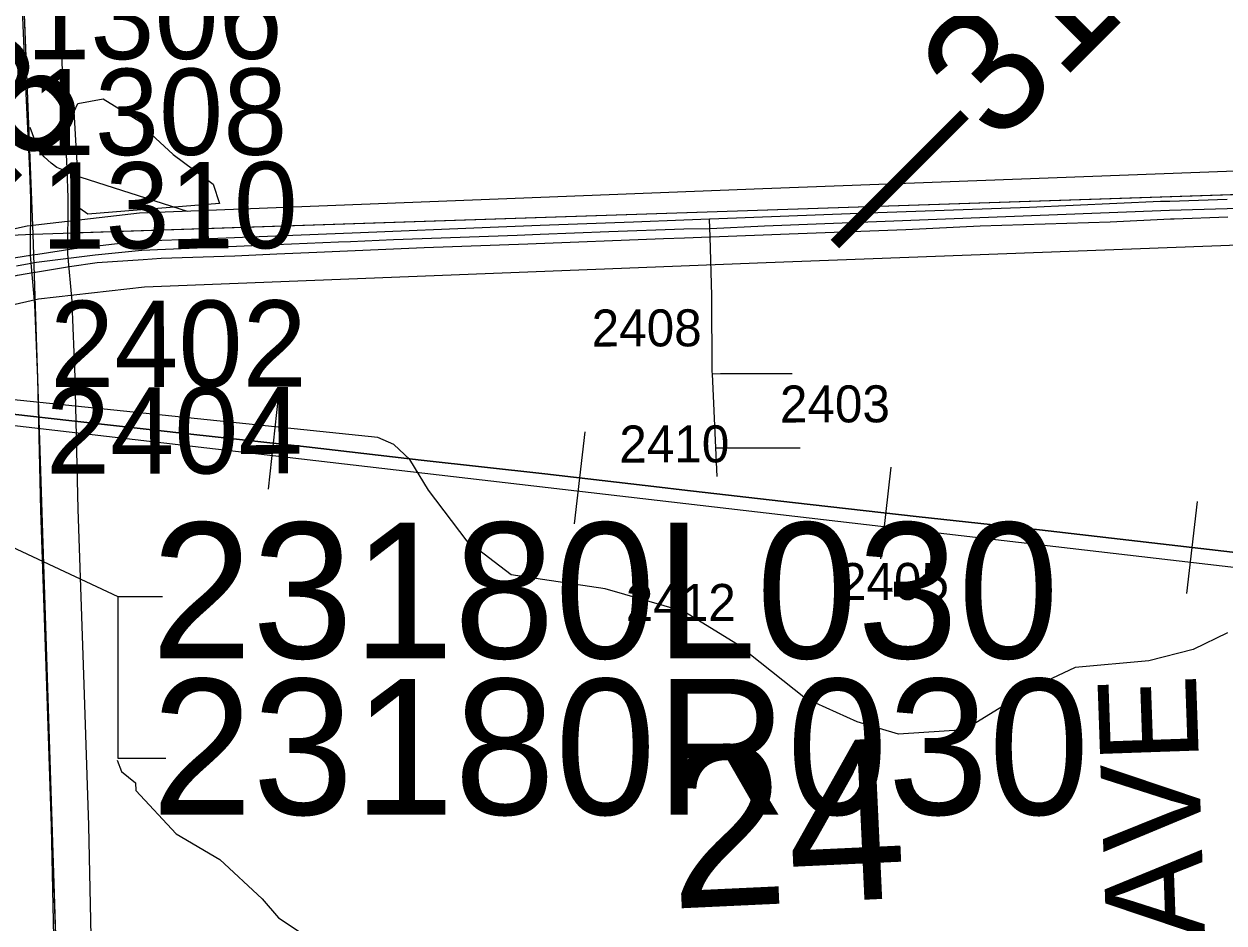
# Model space of a CAD drawing. Extents: x 128.7 to 185.5, y -21.4 to 12.6.
# Drawn here: x 157.274 to 158.247, y -10.479 to -9.75 of the extents above; entities that cross this region are included whole.
import ezdxf

# ---------------------------------------------------------------- set-up
doc = ezdxf.new("R2010")
doc.units = 0
for name, color, linetype in [('tdCoDivCarto', 7, 'Continuous'), ('tdCoHydroRiver', 7, 'Continuous'), ('tdCoPriCL', 7, 'Continuous'), ('tdCoPriDiv', 7, 'Continuous'), ('tdCoPrimary', 7, 'Continuous'), ('tdCoPriRamp', 7, 'Continuous'), ('tdCoRRCL', 7, 'Continuous'), ('tdCoSecRdNmbr', 7, 'Continuous'), ('tdCoSecRdTxt', 7, 'Continuous'), ('tdCoSecRteBand', 7, 'Continuous'), ('tdCoSecRteCL', 7, 'Continuous'), ('tdCoSectLine', 7, 'Continuous'), ('tdCoSectLinePart', 7, 'Continuous'), ('tdCoSectNmbr', 7, 'Continuous'), ('tdCoStrucPriMaintName', 7, 'Continuous'), ('tdCoSurfAsphalt', 7, 'Continuous'), ('tdCoSurfAsphaltUnbanded', 7, 'Continuous'), ('tdCoSurfGravel', 7, 'Continuous'), ('tdCoSurfGravelUnbanded', 7, 'Continuous'), ('tdCoTwpBndryShd', 7, 'Continuous'), ('tdStHwyPriRefPost1', 7, 'Continuous')]:
    doc.layers.add(name, color=color, linetype=linetype)

msp = doc.modelspace()

# ---------------------------------------------------------------- linework, layer by layer
at = {"layer": 'tdCoDivCarto'}
for p, q in [((158.08933, -9.89857), (157.95098, -9.9035)), ((158.19561, -9.89388), (158.08933, -9.89857)), ((158.20308, -9.89365), (158.19561, -9.89388)), ((158.24975, -9.89215), (158.20308, -9.89365)), ((158.24975, -9.89215), (158.20308, -9.89365)), ((157.80907, -9.90886), (157.768, -9.91041)), ((157.82981, -9.90807), (157.80907, -9.90886)), ((157.83038, -9.90805), (157.82981, -9.90807)), ((157.95098, -9.9035), (157.83038, -9.90805)), ((158.15484, -9.91016), (158.20363, -9.90784)), ((158.20363, -9.90784), (158.20663, -9.90769)), ((158.20663, -9.90769), (158.2502, -9.90616)), ((157.54655, -9.91928), (157.47809, -9.9219)), ((157.65185, -9.91485), (157.54655, -9.91928)), ((157.69237, -9.9133), (157.65185, -9.91485)), ((157.768, -9.91041), (157.69237, -9.9133)), ((157.89442, -9.92002), (157.98912, -9.91633)), ((157.98912, -9.91633), (158.04929, -9.91361)), ((158.04929, -9.91361), (158.15484, -9.91016)), ((157.36825, -9.92594), (157.31424, -9.93211)), ((157.3695, -9.9259), (157.36825, -9.92594)), ((157.41732, -9.92422), (157.3695, -9.9259)), ((157.47809, -9.9219), (157.41732, -9.92422)), ((157.59825, -9.93112), (157.68234, -9.92816)), ((157.68234, -9.92816), (157.79233, -9.92372)), ((157.79233, -9.92372), (157.80958, -9.9231)), ((157.80958, -9.9231), (157.83021, -9.92235)), ((157.83021, -9.92235), (157.83089, -9.92233)), ((157.83089, -9.92233), (157.89442, -9.92002)), ((157.2789, -9.93759), (157.26023, -9.94049)), ((157.2803, -9.93738), (157.2789, -9.93759)), ((157.2848, -9.93668), (157.2803, -9.93738)), ((157.31424, -9.93211), (157.2848, -9.93668)), ((157.38494, -9.93975), (157.44461, -9.93778)), ((157.44461, -9.93778), (157.47867, -9.93627)), ((157.47867, -9.93627), (157.5112, -9.93482)), ((157.5112, -9.93482), (157.59825, -9.93112)), ((157.28307, -9.95106), (157.31046, -9.94641)), ((157.31046, -9.94641), (157.33315, -9.94321)), ((157.33315, -9.94321), (157.37024, -9.94073)), ((157.37024, -9.94073), (157.38494, -9.93975)), ((157.26829, -9.95356), (157.28253, -9.95115)), ((157.28253, -9.95115), (157.28307, -9.95106))]:
    msp.add_line(p, q, dxfattribs=at)
for points in [[(158.20308, -9.89365), (158.19561, -9.89388), (158.08933, -9.89857), (157.95098, -9.9035), (157.83038, -9.90805)], [(158.20308, -9.89365), (158.19561, -9.89388), (158.08933, -9.89857), (157.95098, -9.9035), (157.83038, -9.90805)], [(158.20308, -9.89365), (158.19561, -9.89388), (158.08933, -9.89857), (157.95098, -9.9035), (157.83038, -9.90805)], [(158.24975, -9.89215), (158.20308, -9.89365)], [(158.24975, -9.89215), (158.20308, -9.89365)], [(157.80907, -9.90886), (157.768, -9.91041), (157.69237, -9.9133)], [(157.80907, -9.90886), (157.768, -9.91041), (157.69237, -9.9133)], [(157.80907, -9.90886), (157.768, -9.91041), (157.69237, -9.9133)], [(157.83038, -9.90805), (157.82981, -9.90807), (157.80907, -9.90886)], [(157.83038, -9.90805), (157.82981, -9.90807), (157.80907, -9.90886)], [(157.83038, -9.90805), (157.82981, -9.90807), (157.80907, -9.90886)], [(157.83089, -9.92233), (157.89442, -9.92002), (157.98912, -9.91633), (158.04929, -9.91361), (158.15484, -9.91016), (158.20363, -9.90784)], [(157.83089, -9.92233), (157.89442, -9.92002), (157.98912, -9.91633), (158.04929, -9.91361), (158.15484, -9.91016), (158.20363, -9.90784)], [(157.83089, -9.92233), (157.89442, -9.92002), (157.98912, -9.91633), (158.04929, -9.91361), (158.15484, -9.91016), (158.20363, -9.90784)], [(158.20363, -9.90784), (158.20663, -9.90769), (158.2502, -9.90616)], [(158.20363, -9.90784), (158.20663, -9.90769), (158.2502, -9.90616)], [(158.20363, -9.90784), (158.20663, -9.90769), (158.2502, -9.90616)], [(157.69237, -9.9133), (157.65185, -9.91485), (157.54655, -9.91928), (157.47809, -9.9219)], [(157.69237, -9.9133), (157.65185, -9.91485), (157.54655, -9.91928), (157.47809, -9.9219)], [(157.69237, -9.9133), (157.65185, -9.91485), (157.54655, -9.91928), (157.47809, -9.9219)], [(157.3695, -9.9259), (157.36825, -9.92594), (157.31424, -9.93211), (157.2848, -9.93668), (157.2803, -9.93738)], [(157.3695, -9.9259), (157.36825, -9.92594), (157.31424, -9.93211), (157.2848, -9.93668), (157.2803, -9.93738)], [(157.3695, -9.9259), (157.36825, -9.92594), (157.31424, -9.93211), (157.2848, -9.93668), (157.2803, -9.93738)], [(157.47809, -9.9219), (157.41732, -9.92422), (157.3695, -9.9259)], [(157.47809, -9.9219), (157.41732, -9.92422), (157.3695, -9.9259)], [(157.47809, -9.9219), (157.41732, -9.92422), (157.3695, -9.9259)], [(157.47867, -9.93627), (157.5112, -9.93482), (157.59825, -9.93112), (157.68234, -9.92816), (157.79233, -9.92372), (157.80958, -9.9231)], [(157.47867, -9.93627), (157.5112, -9.93482), (157.59825, -9.93112), (157.68234, -9.92816), (157.79233, -9.92372), (157.80958, -9.9231)], [(157.47867, -9.93627), (157.5112, -9.93482), (157.59825, -9.93112), (157.68234, -9.92816), (157.79233, -9.92372), (157.80958, -9.9231)], [(157.80958, -9.9231), (157.83021, -9.92235), (157.83089, -9.92233)], [(157.80958, -9.9231), (157.83021, -9.92235), (157.83089, -9.92233)], [(157.80958, -9.9231), (157.83021, -9.92235), (157.83089, -9.92233)], [(157.2803, -9.93738), (157.2789, -9.93759), (157.26023, -9.94049), (157.2262, -9.94888), (157.22221, -9.95003)], [(157.2803, -9.93738), (157.2789, -9.93759), (157.26023, -9.94049), (157.2262, -9.94888), (157.22221, -9.95003)], [(157.2803, -9.93738), (157.2789, -9.93759), (157.26023, -9.94049), (157.2262, -9.94888), (157.22221, -9.95003)], [(157.37024, -9.94073), (157.38494, -9.93975), (157.44461, -9.93778), (157.47867, -9.93627)], [(157.37024, -9.94073), (157.38494, -9.93975), (157.44461, -9.93778), (157.47867, -9.93627)], [(157.37024, -9.94073), (157.38494, -9.93975), (157.44461, -9.93778), (157.47867, -9.93627)], [(157.28253, -9.95115), (157.28307, -9.95106), (157.31046, -9.94641), (157.33315, -9.94321), (157.37024, -9.94073)], [(157.28253, -9.95115), (157.28307, -9.95106), (157.31046, -9.94641), (157.33315, -9.94321), (157.37024, -9.94073)], [(157.28253, -9.95115), (157.28307, -9.95106), (157.31046, -9.94641), (157.33315, -9.94321), (157.37024, -9.94073)], [(157.22644, -9.96448), (157.23081, -9.96318), (157.26829, -9.95356), (157.28253, -9.95115)], [(157.22644, -9.96448), (157.23081, -9.96318), (157.26829, -9.95356), (157.28253, -9.95115)], [(157.22644, -9.96448), (157.23081, -9.96318), (157.26829, -9.95356), (157.28253, -9.95115)]]:
    msp.add_lwpolyline(points, dxfattribs=at)
at = {"layer": 'tdCoHydroRiver'}
for points in [[(157.32536, -9.90393), (157.31889, -9.89943), (157.31449, -9.82066), (157.31742, -9.81424), (157.3378, -9.81036), (157.37169, -9.83124), (157.37344, -9.83591), (157.39467, -9.85567), (157.4271, -9.87977), (157.43239, -9.89536), (157.32536, -9.90393)], [(158.24996, -10.2435), (158.22204, -10.25712), (158.18606, -10.26631), (158.12627, -10.2716), (158.09367, -10.28698), (158.03653, -10.32217), (157.98299, -10.32567), (157.94949, -10.31581), (157.90777, -10.29679), (157.85254, -10.25299), (157.80896, -10.22614), (157.74517, -10.20791), (157.66899, -10.19643), (157.63329, -10.1693), (157.60182, -10.12781), (157.58673, -10.10309), (157.57367, -10.09093), (157.56083, -10.08508), (157.25506, -10.05341)], [(157.34922, -10.34678), (157.35271, -10.35613), (157.36409, -10.36519), (157.36431, -10.3715), (157.39714, -10.40663), (157.43261, -10.42746), (157.4669, -10.45937), (157.48008, -10.47469), (157.51403, -10.49715), (157.69701, -10.58214), (157.74364, -10.60573), (157.76317, -10.62239), (157.7715, -10.63472), (157.79284, -10.65763), (157.81694, -10.6694), (157.83164, -10.68308), (157.84999, -10.71083), (157.88119, -10.74444), (157.88316, -10.75542), (157.88863, -10.77575), (157.89173, -10.81825), (157.88959, -10.84674), (157.86298, -10.98502)]]:
    msp.add_lwpolyline(points, dxfattribs=at)
at = {"layer": 'tdCoPriCL'}
msp.add_lwpolyline([(157.26751, -9.94589), (157.28086, -9.9434), (157.28158, -9.94331), (157.33139, -9.93703), (157.36938, -9.93325), (157.47797, -9.92862), (157.5288, -9.92648), (157.53864, -9.92608), (157.57345, -9.92467), (157.6737, -9.92098), (157.69226, -9.92029), (157.74805, -9.91807), (157.80896, -9.91599), (157.82964, -9.91558), (157.83029, -9.91557), (157.87445, -9.91344), (158.20293, -9.90069), (158.24961, -9.8995), (158.28462, -9.89816), (158.28554, -9.89812), (158.40187, -9.89303), (158.70369, -9.87901), (158.93798, -9.86879)], dxfattribs=at)
at = {"layer": 'tdCoPriDiv'}
for points in [[(160.75202, -9.7613), (160.28603, -9.77455), (159.74304, -9.80189), (159.37714, -9.81883), (159.28947, -9.82422), (158.70234, -9.84904), (158.28529, -9.86811), (157.87314, -9.88347), (157.36725, -9.90331), (157.27622, -9.91375), (157.22953, -9.92401), (157.19094, -9.93487), (157.12818, -9.95831), (157.07266, -9.98406), (156.8472, -10.07955), (156.42821, -10.2675), (156.30507, -10.32337), (156.13323, -10.3967)], [(160.75392, -9.82127), (160.28688, -9.83455), (159.74597, -9.86182), (159.38042, -9.87874), (159.29234, -9.88416), (158.70503, -9.90898), (158.28774, -9.92806), (157.87575, -9.94341), (157.37151, -9.96318), (157.2855, -9.97305), (157.24497, -9.98202), (157.20984, -9.99186), (157.15133, -10.01371), (157.0959, -10.03942), (156.87123, -10.13453), (156.45289, -10.3222), (156.32883, -10.37847), (156.15439, -10.45291)]]:
    msp.add_lwpolyline(points, dxfattribs=at)
at = {"layer": 'tdCoPrimary'}
msp.add_line((158.24975, -9.89215), (158.20308, -9.89365), dxfattribs=at)
msp.add_line((158.24975, -9.89215), (158.20308, -9.89365), dxfattribs=at)
for points in [[(158.24975, -9.89215), (158.20308, -9.89365), (158.19561, -9.89388), (158.08933, -9.89857), (157.95098, -9.9035), (157.83038, -9.90805), (157.82981, -9.90807), (157.80907, -9.90886), (157.768, -9.91041), (157.69237, -9.9133), (157.65185, -9.91485), (157.54655, -9.91928), (157.47809, -9.9219), (157.41732, -9.92422), (157.3695, -9.9259), (157.36825, -9.92594), (157.31424, -9.93211), (157.2848, -9.93668), (157.2803, -9.93738), (157.2789, -9.93759), (157.26023, -9.94049)], [(158.20308, -9.89365), (158.19561, -9.89388), (158.08933, -9.89857), (157.95098, -9.9035), (157.83038, -9.90805)], [(158.20308, -9.89365), (158.19561, -9.89388), (158.08933, -9.89857), (157.95098, -9.9035), (157.83038, -9.90805)], [(157.26829, -9.95356), (157.28253, -9.95115), (157.28307, -9.95106), (157.31046, -9.94641), (157.33315, -9.94321), (157.37024, -9.94073), (157.38494, -9.93975), (157.44461, -9.93778), (157.47867, -9.93627), (157.5112, -9.93482), (157.59825, -9.93112), (157.68234, -9.92816), (157.79233, -9.92372), (157.80958, -9.9231), (157.83021, -9.92235), (157.83089, -9.92233), (157.89442, -9.92002), (157.98912, -9.91633), (158.04929, -9.91361), (158.15484, -9.91016), (158.20363, -9.90784), (158.20663, -9.90769), (158.2502, -9.90616)], [(157.80907, -9.90886), (157.768, -9.91041), (157.69237, -9.9133)], [(157.80907, -9.90886), (157.768, -9.91041), (157.69237, -9.9133)], [(157.83038, -9.90805), (157.82981, -9.90807), (157.80907, -9.90886)], [(157.83038, -9.90805), (157.82981, -9.90807), (157.80907, -9.90886)], [(157.83089, -9.92233), (157.89442, -9.92002), (157.98912, -9.91633), (158.04929, -9.91361), (158.15484, -9.91016), (158.20363, -9.90784)], [(157.83089, -9.92233), (157.89442, -9.92002), (157.98912, -9.91633), (158.04929, -9.91361), (158.15484, -9.91016), (158.20363, -9.90784)], [(158.20363, -9.90784), (158.20663, -9.90769), (158.2502, -9.90616)], [(158.20363, -9.90784), (158.20663, -9.90769), (158.2502, -9.90616)], [(157.69237, -9.9133), (157.65185, -9.91485), (157.54655, -9.91928), (157.47809, -9.9219)], [(157.69237, -9.9133), (157.65185, -9.91485), (157.54655, -9.91928), (157.47809, -9.9219)], [(157.3695, -9.9259), (157.36825, -9.92594), (157.31424, -9.93211), (157.2848, -9.93668), (157.2803, -9.93738)], [(157.3695, -9.9259), (157.36825, -9.92594), (157.31424, -9.93211), (157.2848, -9.93668), (157.2803, -9.93738)], [(157.47809, -9.9219), (157.41732, -9.92422), (157.3695, -9.9259)], [(157.47809, -9.9219), (157.41732, -9.92422), (157.3695, -9.9259)], [(157.47867, -9.93627), (157.5112, -9.93482), (157.59825, -9.93112), (157.68234, -9.92816), (157.79233, -9.92372), (157.80958, -9.9231)], [(157.47867, -9.93627), (157.5112, -9.93482), (157.59825, -9.93112), (157.68234, -9.92816), (157.79233, -9.92372), (157.80958, -9.9231)], [(157.80958, -9.9231), (157.83021, -9.92235), (157.83089, -9.92233)], [(157.80958, -9.9231), (157.83021, -9.92235), (157.83089, -9.92233)], [(157.2803, -9.93738), (157.2789, -9.93759), (157.26023, -9.94049), (157.2262, -9.94888), (157.22221, -9.95003)], [(157.2803, -9.93738), (157.2789, -9.93759), (157.26023, -9.94049), (157.2262, -9.94888), (157.22221, -9.95003)], [(157.37024, -9.94073), (157.38494, -9.93975), (157.44461, -9.93778), (157.47867, -9.93627)], [(157.37024, -9.94073), (157.38494, -9.93975), (157.44461, -9.93778), (157.47867, -9.93627)], [(157.28253, -9.95115), (157.28307, -9.95106), (157.31046, -9.94641), (157.33315, -9.94321), (157.37024, -9.94073)], [(157.28253, -9.95115), (157.28307, -9.95106), (157.31046, -9.94641), (157.33315, -9.94321), (157.37024, -9.94073)], [(157.22644, -9.96448), (157.23081, -9.96318), (157.26829, -9.95356), (157.28253, -9.95115)], [(157.22644, -9.96448), (157.23081, -9.96318), (157.26829, -9.95356), (157.28253, -9.95115)]]:
    msp.add_lwpolyline(points, dxfattribs=at)
at = {"layer": 'tdCoPriRamp'}
msp.add_lwpolyline([(157.40625, -9.90178), (157.31334, -9.87218), (157.30446, -9.86793), (157.30027, -9.86621), (157.29558, -9.86275), (157.28991, -9.85757), (157.28596, -9.85264), (157.28249, -9.84399), (157.27857, -9.83365)], dxfattribs=at)
at = {"layer": 'tdCoRRCL'}
for p, q in [((157.47211, -10.12712), (157.48023, -10.05256)), ((157.72019, -10.15512), (157.729, -10.08064)), ((157.96878, -10.18362), (157.97715, -10.10908)), ((158.2171, -10.2116), (158.22568, -10.13709))]:
    msp.add_line(p, q, dxfattribs=at)
for points in [[(157.09847, -10.056), (159.06534, -10.2844), (159.98648, -10.39), (161.38851, -10.5429), (162.28016, -10.64092), (162.93943, -10.76448), (165.7594, -11.01727), (165.98681, -11.0197), (166.23776, -10.97702), (166.39258, -10.89696), (167.00675, -10.5674), (167.90374, -10.09162)], [(158.78531, -10.2385), (158.67836, -10.22618), (158.56669, -10.21334), (158.49538, -10.20495), (158.37192, -10.19132), (158.29825, -10.18319), (158.20257, -10.17218), (158.09745, -10.16012), (157.99994, -10.14938), (157.89718, -10.13784), (157.80722, -10.12758), (157.78918, -10.12552), (157.69612, -10.11451), (157.59598, -10.1035), (157.50292, -10.09275), (157.40907, -10.08253), (157.3126, -10.07152), (157.26463, -10.06628)], [(157.26463, -10.06628), (157.3126, -10.07152), (157.40907, -10.08253), (157.50292, -10.09275), (157.59598, -10.1035), (157.69612, -10.11451), (157.78918, -10.12552), (157.80722, -10.12758), (157.89718, -10.13784), (157.99994, -10.14938), (158.09745, -10.16012), (158.20257, -10.17218), (158.29825, -10.18319), (158.37192, -10.19132), (158.49538, -10.20495), (158.56669, -10.21334), (158.67836, -10.22618), (158.78531, -10.2385)]]:
    msp.add_lwpolyline(points, dxfattribs=at)
at = {"layer": 'tdCoSecRteBand'}
msp.add_lwpolyline([(157.30253, -9.73717), (157.30478, -9.79355), (157.30837, -9.86702), (157.30838, -9.86727), (157.30839, -9.86753), (157.30913, -9.89071), (157.30914, -9.89126), (157.30914, -9.89182), (157.30891, -9.93628), (157.31246, -9.97446), (157.31254, -9.97529), (157.31257, -9.97613), (157.31479, -10.03613), (157.3148, -10.03634), (157.31481, -10.03655), (157.31727, -10.14316), (157.31837, -10.17488), (157.32219, -10.28552), (157.3222, -10.28556), (157.3222, -10.28559), (157.3259, -10.39977), (157.3259, -10.39993), (157.3259, -10.40009), (157.32812, -10.5022)], dxfattribs=at)
at = {"layer": 'tdCoSecRteCL'}
for p, q in [((157.83484, -10.0935), (157.83206, -10.03354)), ((157.83592, -10.11668), (157.83484, -10.0935)), ((157.83484, -10.0935), (157.90325, -10.0935))]:
    msp.add_line(p, q, dxfattribs=at)
for points in [[(157.31384, -10.93181), (157.30997, -10.84636), (157.308, -10.76276), (157.30479, -10.67842), (157.30109, -10.58224), (157.29813, -10.50308), (157.29591, -10.40074), (157.29221, -10.28656), (157.28838, -10.17591), (157.28728, -10.14402), (157.28481, -10.03724), (157.28259, -9.97724), (157.2789, -9.93759), (157.27914, -9.89166), (157.2784, -9.86848), (157.2748, -9.79488), (157.27255, -9.73836), (157.27076, -9.72191), (157.26657, -9.7044), (157.26065, -9.68985), (157.25226, -9.67506), (157.24462, -9.66297), (157.24007, -9.65733)], [(157.83206, -10.03354), (157.83198, -10.03185), (157.83154, -9.97009), (157.83021, -9.92235), (157.82981, -9.90807)], [(157.83206, -10.03354), (157.83863, -10.03333), (157.89683, -10.03333)]]:
    msp.add_lwpolyline(points, dxfattribs=at)
at = {"layer": 'tdCoSectLine'}
for points in [[(157.24108, -8.92502), (157.28084, -9.92029)], [(157.28084, -9.92029), (158.28519, -9.88709)], [(156.27731, -9.96551), (157.28084, -9.92029)], [(157.28084, -9.92029), (157.31346, -10.93181)]]:
    msp.add_lwpolyline(points, dxfattribs=at)
at = {"layer": 'tdCoSectLinePart'}
msp.add_lwpolyline([(157.3113, -9.91928), (158.25394, -9.88813)], dxfattribs=at)
at = {"layer": 'tdCoStrucPriMaintName'}
for points in [[(156.99876, -10.0497), (157.3497, -10.21413), (157.38591, -10.21413)], [(156.99876, -10.0497), (157.3497, -10.21413), (157.38591, -10.21413)], [(156.99876, -10.0497), (157.3497, -10.21413), (157.38591, -10.21413)], [(157.3497, -10.21413), (157.3497, -10.34512), (157.3887, -10.34512)], [(157.3497, -10.21413), (157.3497, -10.34512), (157.3887, -10.34512)], [(157.3497, -10.21413), (157.3497, -10.34512), (157.3887, -10.34512)]]:
    msp.add_lwpolyline(points, dxfattribs=at)
at = {"layer": 'tdCoSurfAsphalt'}
msp.add_lwpolyline([(157.28838, -10.17591), (157.28728, -10.14402), (157.28481, -10.03724), (157.28259, -9.97724), (157.2789, -9.93759), (157.27914, -9.89166), (157.2784, -9.86848), (157.2748, -9.79488), (157.27255, -9.73836)], dxfattribs=at)
at = {"layer": 'tdCoSurfAsphaltUnbanded'}
msp.add_lwpolyline([(157.83592, -10.11668), (157.83484, -10.0935), (157.83206, -10.03354), (157.83198, -10.03185), (157.83154, -9.97009), (157.83021, -9.92235), (157.82981, -9.90807)], dxfattribs=at)
at = {"layer": 'tdCoSurfGravel'}
msp.add_lwpolyline([(157.31384, -10.93181), (157.30997, -10.84636), (157.308, -10.76276), (157.30479, -10.67842), (157.30109, -10.58224), (157.29813, -10.50308), (157.29591, -10.40074), (157.29221, -10.28656), (157.28838, -10.17591)], dxfattribs=at)
at = {"layer": 'tdCoSurfGravelUnbanded'}
msp.add_line((157.83484, -10.0935), (157.90325, -10.0935), dxfattribs=at)
msp.add_lwpolyline([(157.83206, -10.03354), (157.83863, -10.03333), (157.89683, -10.03333)], dxfattribs=at)
at = {"layer": 'tdCoTwpBndryShd'}
msp.add_lwpolyline([(157.73719, 5.13149), (157.77961, 4.11659), (157.82442, 3.11671), (157.86712, 2.10484), (157.90887, 1.12426), (157.9561, 0.11264), (157.99903, -0.89176), (158.03227, -1.89277), (158.0641, -2.89063), (158.09002, -3.88991), (158.12611, -4.89092), (158.15257, -5.89338), (158.18605, -6.89218), (158.22242, -7.88647), (158.2596, -8.89015), (157.24108, -8.92502), (157.28084, -9.92029), (157.31346, -10.93181), (157.34241, -11.93778), (157.37869, -12.94319), (157.40343, -13.50104)], dxfattribs=at)

# ---------------------------------------------------------------- texts
at = {"layer": 'tdCoSecRdNmbr'}
for s, height, rotation, p in [('1306', 0.07, 0.11828, (157.27541, -9.77844)), ('1308', 0.07, 0.11828, (157.27911, -9.85624)), ('1310', 0.07, 0.11828, (157.2877, -9.93207)), ('2402', 0.07, 0.1183, (157.29488, -10.04431)), ('2408', 0.03, 0.11859, (157.7342, -10.01138)), ('2404', 0.07, 0.11829, (157.29152, -10.11462)), ('2403', 0.03, 0.1187, (157.88691, -10.07301)), ('2410', 0.03, 0.1186, (157.75662, -10.10547)), ('2405', 0.03, 0.11873, (157.93478, -10.21697)), ('2412', 0.03, 0.1186, (157.76186, -10.2341))]:
    msp.add_text(s, height=height, rotation=rotation, dxfattribs=at).set_placement(p)
at = {"layer": 'tdCoSecRdTxt'}
msp.add_text('340TH AVE', height=0.08, rotation=92, dxfattribs=at).set_placement((158.24403, -10.84098))
at = {"layer": 'tdCoSectNmbr'}
msp.add_text('24', height=0.13, rotation=2.67102, dxfattribs=at).set_placement((157.79856, -10.46734))
at = {"layer": 'tdCoStrucPriMaintName'}
for s, p in [('23180L030', (157.37696, -10.26421)), ('23180L030', (157.37696, -10.26421)), ('23180L030', (157.37696, -10.26421)), ('23180R030', (157.37727, -10.391)), ('23180R030', (157.37727, -10.391)), ('23180R030', (157.37727, -10.391))]:
    msp.add_text(s, height=0.11, dxfattribs=at).set_placement(p)
at = {"layer": 'tdStHwyPriRefPost1'}
for s, p in [('‒‒319', (157.95759, -9.95428)), ('‒‒318', (157.06642, -10.07799))]:
    msp.add_text(s, height=0.1, rotation=45, dxfattribs=at).set_placement(p)

doc.saveas('drawing.dxf')
